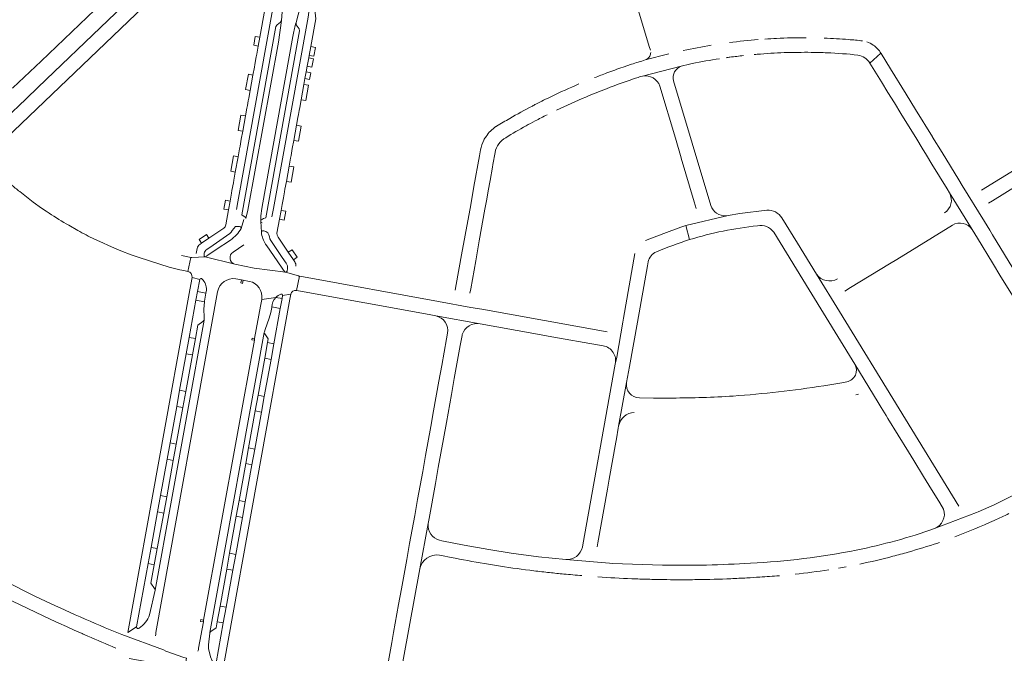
# Model space of a CAD drawing. Header units: metres. Extents: x 166325 to 190320, y 381923 to 404576.
# Tile 432 of 656: x 175992 to 176368, y 389257 to 389499. Entities that reach past the tile are written whole.
import ezdxf

# ---------------------------------------------------------------- set-up
doc = ezdxf.new("R2010")
doc.units = ezdxf.units.M
for name, color, linetype, lineweight in [('B-WE-OG-WATER_MEER-GV', 8, 'Continuous', 18), ('B-WE-VH-VERHARDING_ASFALT-GV', 8, 'Continuous', 18), ('B-WE-VH-VERHARDING_BETON-GV', 8, 'Continuous', 18), ('B-WE-VH-VERHARDING_BETONSTRAATSTEEN-GV', 8, 'Continuous', 18), ('B-WE-VH-VERHARDING_STRAATBAKSTEEN-GV', 8, 'Continuous', 18)]:
    doc.layers.add(name, color=color, linetype=linetype, lineweight=lineweight)

msp = doc.modelspace()

# ---------------------------------------------------------------- linework, layer by layer
at = {"layer": 'B-WE-OG-WATER_MEER-GV', "flags": 128}
for points in [[(176000, 389483.024), (176049.729, 389530.699), (176049.96, 389530.924), (176044.52, 389536.593), (176044.684, 389536.744), (176031.797, 389550.173), (176031.588, 389549.996), (176026.265, 389547.167), (176015.547, 389547.345), (176004.945, 389556.04), (175998.45, 389568.588), (175994.004, 389575.631), (175989.194, 389579.128)], [(175912.155, 389463.15), (175912.194, 389463.203), (175913.363, 389465.189), (175914.727, 389467.042), (175918.399, 389469.836), (175920.297, 389470.751), (175925.479, 389472.099), (175934.407, 389474.199), (175942.038, 389475.591), (175950.366, 389475.019), (175956.207, 389474.721), (175962.422, 389473.851), (175969.705, 389472.583), (175974.279, 389472.061), (175978.754, 389471.812), (175982.408, 389472.16), (175985.394, 389472.512), (175989.28, 389472.747), (176000, 389483.024)]]:
    msp.add_lwpolyline(points, dxfattribs=at)
at = {"layer": 'B-WE-VH-VERHARDING_ASFALT-GV', "flags": 128}
for points in [[(176220.358, 389540.359), (176216.446, 389540.957), (176232.126, 389488.621), (176232.567, 389487.149)], [(176055.818, 389527.673), (176054.784, 389526.671), (176048.627, 389520.75), (176040.281, 389512.743), (176037.483, 389510.059), (176022.502, 389495.689), (176019.744, 389493.043), (176004.861, 389478.766), (176002.052, 389476.071), (175991.102, 389465.567), (175987.886, 389462.482), (175985.861, 389460.544), (175979.198, 389454.167), (175976.842, 389451.913), (175970.573, 389445.914), (175932.172, 389409.164), (175929.807, 389406.9), (175921.301, 389398.76), (175916.829, 389394.481), (175879.388, 389358.649), (175884.427, 389355.753)], [(175986.717, 389453.628), (176059.406, 389523.337), (176064.082, 389525.968)], [(176092.546, 389507.676), (176092.239, 389503.682), (176092.059, 389501.829), (176091.754, 389498.474), (176090.576, 389490.254), (176078.961, 389426.095), (176078.105, 389422.931)], [(176097.316, 389497.705), (176098.108, 389500.622), (176098.612, 389502.379), (176098.82, 389503.158), (176099.057, 389503.929), (176099.324, 389504.69), (176099.62, 389505.44), (176099.945, 389506.178)], [(176097.507, 389458.518), (176098.049, 389461.513), (176098.245, 389462.594), (176098.533, 389464.188), (176098.725, 389465.248), (176099.272, 389468.267), (176100.327, 389474.098), (176100.726, 389476.303), (176101.193, 389478.883), (176101.598, 389481.117), (176102.153, 389484.185), (176102.331, 389485.169), (176102.941, 389488.539), (176104.854, 389499.108), (176104.21, 389504.789), (176100.243, 389505.587)], [(176085.4, 389502.684), (176083.476, 389492.074), (176082.863, 389488.694), (176082.306, 389485.619), (176082.125, 389484.623), (176081.597, 389481.712), (176081.416, 389480.711), (176080.863, 389477.663), (176079.804, 389471.819), (176079.253, 389468.784), (176079.07, 389467.772), (176078.762, 389466.073), (176078.576, 389465.049), (176078.033, 389462.052), (176076.976, 389456.223), (176076.435, 389453.241), (176076.255, 389452.246), (176075.94, 389450.508), (176075.755, 389449.49), (176075.204, 389446.451), (176074.153, 389440.654), (176073.594, 389437.573), (176073.413, 389436.576), (176072.876, 389433.614), (176072.694, 389432.606), (176072.136, 389429.532), (176071.525, 389426.16), (176070.491, 389420.457)], [(176074.619, 389426.392), (176075.147, 389429.272), (176088.33, 389502.46)], [(176102.269, 389501.675), (176101.911, 389499.818), (176088.679, 389426.786), (176088.078, 389423.523)], [(176096.135, 389492.339), (176096.264, 389493.051)], [(176084.107, 389425.823), (176084.402, 389427.454), (176096.135, 389492.339)], [(176239.631, 389485.776), (176230.565, 389483.417)], [(176316.386, 389482.246), (176320.602, 389485.971)], [(176351.649, 389435.521), (176350.345, 389437.639), (176343.896, 389448.118), (176340.288, 389454), (176340.206, 389454.137), (176333.833, 389464.468), (176330.177, 389470.408), (176324.269, 389480.006), (176320.662, 389485.867), (176320.632, 389485.919), (176320.602, 389485.971), (176316.386, 389482.246), (176320.761, 389475.116), (176323.249, 389471.062), (176325.743, 389466.998), (176328.216, 389462.968), (176334.241, 389453.148), (176336.32, 389449.761), (176337.989, 389447.042), (176340.071, 389443.649), (176345.807, 389434.301), (176346.752, 389432.667), (176355.346, 389418.75), (176357.394, 389415.404), (176363.148, 389406.006), (176366.387, 389400.714), (176372.277, 389391.095)], [(176225.41, 389481.76), (176222.13, 389480.658)], [(176227.978, 389476.79), (176228.463, 389476.946), (176228.95, 389477.101), (176229.567, 389477.26), (176244.366, 389481.078)], [(176244.366, 389481.078), (176229.567, 389477.26)], [(176255.639, 389427.846), (176241.396, 389475.507)], [(176236.207, 389473.396), (176242.116, 389453.529), (176244.35, 389446.12), (176244.393, 389445.974), (176249.344, 389429.228), (176250.081, 389426.777)], [(176404.807, 389461.905), (176358.994, 389433.755)], [(176096.86, 389406.373), (176096.315, 389407.179), (176094.371, 389410.053), (176090.47, 389415.82), (176090.127, 389416.526), (176090.051, 389417.329), (176091.017, 389422.663), (176091.626, 389426.028), (176092.041, 389428.321), (176092.487, 389430.789), (176092.9, 389433.07), (176093.083, 389434.077), (176093.628, 389437.087), (176094.689, 389442.949), (176095.23, 389445.942), (176095.411, 389446.939), (176095.726, 389448.681), (176095.91, 389449.694), (176096.455, 389452.709), (176097.507, 389458.518)], [(176173.831, 389458.142), (176173.714, 389458.066), (176173.599, 389457.99)], [(176167.745, 389449.065), (176167.333, 389446.779), (176165.247, 389435.19), (176163.983, 389428.174), (176161.902, 389416.617), (176160.535, 389409.026), (176158.5, 389397.726), (176158.114, 389395.584)], [(176172.287, 389442.447), (176172.473, 389443.486), (176173.296, 389448.09)], [(176361.698, 389428.827), (176363.148, 389429.72), (176383.027, 389441.967), (176386.429, 389444.063), (176398.624, 389451.576)], [(176163.647, 389394.378), (176164.004, 389396.113), (176165.899, 389406.711), (176167.261, 389414.329), (176169.421, 389426.417), (176170.114, 389430.29), (176170.693, 389433.53), (176171.384, 389437.394), (176172.287, 389442.447)], [(176351.649, 389435.521), (176360.056, 389421.783)], [(176413.036, 389335.435), (176408.267, 389343.074), (176405.719, 389347.156), (176405.635, 389347.27), (176403.552, 389350.634), (176397.899, 389359.894), (176394.655, 389365.19), (176394.086, 389366.146), (176388.888, 389374.641), (176385.632, 389379.925), (176383.498, 389383.472), (176379.977, 389389.178), (176376.738, 389394.505), (176373.023, 389400.596), (176370.983, 389403.946), (176367.705, 389409.226), (176363.181, 389416.662), (176362.091, 389418.459), (176360.056, 389421.783), (176351.649, 389435.521)], [(175997.046, 389429.197), (176000.23, 389426.896), (176001.994, 389425.684), (176003.058, 389424.974)], [(176355.346, 389418.75), (176346.752, 389432.667)], [(176277.041, 389426.092), (176266.698, 389424.814), (176262.28, 389424.111), (176246.141, 389420.253), (176247.561, 389414.848)], [(176076.323, 389419.072), (176076.332, 389419.072), (176077.422, 389422.578)], [(176084.102, 389417.629), (176084.097, 389417.732), (176083.893, 389421.742), (176083.885, 389421.936)], [(176083.893, 389421.742), (176084.097, 389417.732)], [(176246.645, 389420.422), (176246.141, 389420.253), (176262.28, 389424.111), (176261.439, 389423.977)], [(176304.763, 389387.445), (176296.037, 389401.61), (176288.757, 389413.457), (176282.792, 389423.163)], [(176010.603, 389420.314), (176014.037, 389418.341)], [(176069.716, 389419.264), (176064.077, 389415.394), (176061.274, 389413.47), (176060.573, 389412.989)], [(176063.251, 389411.112), (176065.644, 389412.771), (176072.013, 389417.188), (176072.589, 389417.741), (176072.884, 389418.375), (176074.207, 389419.844), (176075.806, 389419.803), (176076.111, 389419.795)], [(176247.561, 389414.848), (176246.141, 389420.253), (176244.259, 389419.623), (176237.661, 389417.203), (176230.736, 389414.546)], [(176306.757, 389395.185), (176309.022, 389396.574), (176323.867, 389405.671), (176326.596, 389407.331), (176347.872, 389420.382)], [(176020.4, 389415.049), (176022.463, 389414.094), (176026.896, 389412.107), (176030.458, 389410.613), (176034.411, 389409.083), (176037.413, 389408.034), (176048.891, 389404.342)], [(176072.327, 389414.709), (176066.856, 389411.025), (176063.698, 389408.899), (176062.919, 389408.376)], [(176087.201, 389415.887), (176087.373, 389415.143), (176087.733, 389414.491), (176092.08, 389408.063), (176093.586, 389405.836), (176094.005, 389404.872), (176094.01, 389404.764), (176094.057, 389403.842), (176093.926, 389402.849)], [(176279.647, 389417.69), (176293.206, 389395.65), (176310.607, 389367.312), (176319.468, 389352.736), (176320.705, 389350.722), (176322.563, 389347.698), (176323.245, 389346.586), (176331.047, 389333.884), (176333.128, 389330.496), (176336.819, 389324.487), (176338.881, 389321.131), (176343.048, 389314.346), (176344.48, 389312.015)], [(176059.6, 389411.508), (176059.217, 389409.542)], [(176073.278, 389410.109), (176077.458, 389412.908)], [(176093.052, 389402.578), (176092.546, 389403.237), (176092.3, 389403.592), (176090.135, 389406.716), (176086.158, 389412.456), (176085.733, 389413.07)], [(176052.915, 389403.326), (176054.473, 389403.028), (176056.03, 389402.731), (176057.108, 389408.036), (176055.504, 389408.365), (176053.576, 389408.815)], [(176057.108, 389408.036), (176056.03, 389402.731)], [(176098.287, 389401.026), (176093.303, 389402.427), (176081.394, 389404.021), (176073.93, 389405.438), (176062.608, 389408.321), (176057.498, 389408.037)], [(176057.498, 389408.037), (176062.608, 389408.321)], [(176062.608, 389408.321), (176073.93, 389405.438)], [(176226.624, 389409.557), (176222.35, 389384.823), (176222.087, 389383.304), (176219.742, 389370.012), (176219.168, 389367.376), (176206.771, 389298.415), (176206.609, 389297.516)], [(176081.394, 389404.021), (176093.303, 389402.427)], [(176223.505, 389360.274), (176224.616, 389366.404), (176227.635, 389383.383), (176231.465, 389404.809), (176231.743, 389406.364)], [(176057.657, 389400.45), (176060.564, 389399.669)], [(176074.335, 389399.898), (176076.522, 389399.491), (176077.1, 389399.384), (176079.535, 389398.931)], [(176093.303, 389402.427), (176098.287, 389401.026)], [(176097.548, 389395.496), (176098.606, 389400.924)], [(176168.279, 389388.31), (176163.99, 389388.961), (176151.738, 389391.292), (176100.209, 389400.627), (176098.606, 389400.924), (176097.548, 389395.496), (176099.075, 389395.217), (176148.156, 389386.241), (176150.644, 389385.784), (176167.594, 389382.743), (176188.039, 389379.057), (176194.932, 389377.814), (176212.404, 389374.664), (176213.97, 389374.382)], [(176296.037, 389401.61), (176304.763, 389387.445)], [(176063.109, 389395.587), (176062.901, 389394.4), (176062.359, 389391.314), (176062.348, 389391.146), (176062.161, 389388.306), (176062.306, 389385.302), (176062.209, 389384.095), (176043.527, 389281.059), (176041.398, 389271.67)], [(176043.815, 389264.885), (176067.375, 389394.966)], [(176089.609, 389392.759), (176084.242, 389392.056), (176083.783, 389389.52), (176081.526, 389377.057), (176081.426, 389376.501), (176062.062, 389269.589), (176061.962, 389269.018), (176060.143, 389258.961), (176060.037, 389258.374)], [(176084.242, 389392.056), (176089.609, 389392.759)], [(176092.182, 389393.508), (176095.31, 389393.984)], [(176085.194, 389379.391), (176085.277, 389379.695), (176085.527, 389380.612), (176087.131, 389384.836), (176087.653, 389386.981), (176088.029, 389388.942), (176088.032, 389389.043), (176088.037, 389389.144)], [(176151.738, 389391.292), (176163.99, 389388.961), (176168.279, 389388.31)], [(176216.041, 389379.679), (176168.279, 389388.31)], [(176167.594, 389382.743), (176150.644, 389385.784)], [(176350.33, 389313.139), (176304.763, 389387.445)], [(176219.269, 389367.935), (176219.168, 389367.376), (176219.742, 389370.012), (176222.087, 389383.304)], [(176065.891, 389253.095), (176065.26, 389254.136), (176064.667, 389255.673), (176063.969, 389258.822), (176063.934, 389260.145), (176064.449, 389264.661), (176064.483, 389264.851), (176085.194, 389379.391)], [(176155.197, 389379.117), (176154.813, 389376.992), (176152.972, 389366.818), (176151.879, 389360.772), (176149.853, 389349.572), (176148.76, 389343.531), (176146.752, 389332.426), (176145.661, 389326.398), (176143.72, 389315.666), (176142.626, 389309.617), (176140.673, 389298.82), (176139.58, 389292.779), (176137.559, 389281.602), (176136.461, 389275.534), (176134.533, 389264.871), (176133.849, 389261.09), (176129.935, 389239.453), (176129.437, 389236.699)], [(176148.104, 389308.404), (176150.517, 389321.774), (176151.619, 389327.881), (176153.6, 389338.857), (176154.709, 389345.003), (176156.637, 389355.687), (176157.747, 389361.835), (176160.021, 389374.435), (176160.719, 389378.306), (176160.769, 389378.582)], [(176319.468, 389352.736), (176310.607, 389367.312)], [(176212.232, 389297.575), (176212.523, 389299.105), (176216.177, 389319.604), (176216.859, 389323.434), (176219.37, 389337.52), (176219.599, 389338.808), (176220.336, 389342.942), (176220.462, 389343.682), (176223.505, 389360.274)], [(176223.505, 389360.274), (176220.462, 389343.682)], [(176307.572, 389360.576), (176305.649, 389360.253), (176298.774, 389359.098)], [(176240.956, 389354.391), (176233.824, 389354.371), (176228.381, 389354.438)], [(176311.003, 389355.635), (176311.993, 389355.858)], [(176378.328, 389320.954), (176378.08, 389320.832), (176370.989, 389317.165), (176363.745, 389313.678), (176357.688, 389310.982), (176357.104, 389310.756), (176341.067, 389304.547)], [(175996.054, 389279.572), (175978.443, 389288.455), (175963.702, 389296.475), (175952.616, 389302.858), (175944.835, 389307.558), (175930.417, 389316.332)], [(176341.067, 389304.547), (176357.104, 389310.756)], [(176134.885, 389235.83), (176136.473, 389244.651), (176144.539, 389289.249), (176147.73, 389306.477), (176148.104, 389308.404)], [(176147.73, 389306.477), (176144.539, 389289.249)], [(176237.254, 389290.626), (176218.166, 389291.302), (176217.024, 389291.393), (176200.304, 389292.728), (176189.938, 389293.826), (176179.434, 389295.191), (176170.926, 389296.556), (176161.495, 389298.242), (176152.995, 389299.911), (176152.094, 389300.088)], [(176342.248, 389299.065), (176342.592, 389299.185), (176342.936, 389299.306)], [(176152.083, 389294.426), (176152.814, 389294.285), (176156.497, 389293.575)], [(176200.304, 389292.728), (176217.024, 389291.393)], [(176015.636, 389264.496), (176016.049, 389264.314), (176016.461, 389264.133)], [(176033.667, 389255.049), (176044.333, 389253.098), (176045.774, 389252.594), (176054.489, 389249.456), (176055.54, 389255.132), (176054.462, 389255.353), (176047.593, 389257.803), (176046.789, 389258.244), (176030.774, 389264.099), (176026.353, 389265.89)], [(176030.774, 389264.099), (176046.789, 389258.244)], [(176036.487, 389267.013), (176033.075, 389264.967)], [(176027.157, 389259.551), (176028.579, 389258.958)]]:
    msp.add_lwpolyline(points, dxfattribs=at)
at = {"layer": 'B-WE-VH-VERHARDING_ASFALT-GV'}
for points in [[(176273.745, 389491.208, 0.012559), (176262.743, 389490.068)], [(176280.76, 389491.662, 0.0049387), (176276.285, 389491.39)], [(176292.016, 389491.92, 0.013505), (176280.76, 389491.662)], [(176308.22, 389491.22, 0.0108921), (176298.953, 389491.775)], [(176313.546, 389490.713, 0.0058037), (176308.22, 389491.22)], [(176317.664, 389489.113, 0.0709607), (176315.138, 389490.346)], [(176232.693, 389486.317, -0.1250782), (176232.341, 389484.876)], [(176255.837, 389489.058, 0.0125274), (176245.116, 389487.032)], [(176272.139, 389485.47, -0.0023907), (176274.666, 389485.666)], [(176274.666, 389485.666, -0.0174729), (176284.913, 389486.251)], [(176284.913, 389486.251, -0.0062533), (176288.912, 389486.286)], [(176288.912, 389486.286, -0.0119979), (176293.914, 389486.332)], [(176293.914, 389486.332, -0.0071803), (176300.041, 389486.16)], [(176300.041, 389486.16, -0.0148308), (176311.769, 389485.292)], [(176320.602, 389485.971, 0.1101947), (176317.664, 389489.113)], [(176230.565, 389483.417, 0.0075917), (176225.41, 389481.76)], [(176232.341, 389484.876, -0.198211), (176230.565, 389483.417)], [(176244.366, 389481.078, -0.010484), (176248.56, 389482.029)], [(176248.56, 389482.029, -0.0134138), (176258.947, 389483.906)], [(176261.551, 389484.287, -0.0014968), (176262.952, 389484.477)], [(176262.952, 389484.477, -0.0063312), (176268.166, 389485.094)], [(176311.769, 389485.292, -0.2212314), (176316.386, 389482.246)], [(176215.975, 389478.452, 0.0030494), (176211.313, 389476.67)], [(176222.13, 389480.658, 0.0058539), (176215.975, 389478.452)], [(176241.396, 389475.507, -0.3787143), (176244.366, 389481.078)], [(176205.267, 389474.25, 0.0103662), (176194.817, 389469.496)], [(176215.771, 389472.427, -0.015863), (176227.978, 389476.79)], [(176229.567, 389477.26, -0.3789799), (176236.207, 389473.396)], [(176207.921, 389469.26, -0.0080513), (176215.771, 389472.427)], [(176194.817, 389469.496, 0.006467), (176188.875, 389466.536)], [(176196.725, 389464.24, -0.0096988), (176207.921, 389469.26)], [(176187.533, 389465.841, 0.0095771), (176178.876, 389461.107)], [(176188.875, 389466.536, 0.0023713), (176187.533, 389465.841)], [(176178.876, 389461.107, 0.0054498), (176173.831, 389458.142)], [(176185.123, 389458.275, -0.0046154), (176188.62, 389460.169)], [(176188.62, 389460.169, -0.0057205), (176193.143, 389462.494)], [(176173.599, 389457.99, 0.0983102), (176169.838, 389454.234)], [(176177.369, 389453.762, -0.0104942), (176185.123, 389458.275)], [(176168.998, 389452.799, 0.0726563), (176167.745, 389449.065)], [(176169.838, 389454.234, 0.0304323), (176168.998, 389452.799)], [(176173.296, 389448.09, -0.2236258), (176177.369, 389453.762)], [(175988.506, 389435.891, 0.0021414), (175991.844, 389433.174)], [(175991.844, 389433.174, 0.0109965), (175997.046, 389429.197)], [(176346.752, 389432.667, -0.3891475), (176344.873, 389425.037)], [(176083.885, 389421.936, -0.0475349), (176084.107, 389425.823)], [(176261.439, 389423.977, -0.3481961), (176255.639, 389427.846)], [(176282.792, 389423.163, 0.2742844), (176277.041, 389426.092)], [(176003.058, 389424.974, 0.0164593), (176010.603, 389420.314)], [(176084.414, 389421.266, -0.3299968), (176083.893, 389421.742)], [(176014.037, 389418.341, 0.0176694), (176020.4, 389415.049)], [(176070.491, 389420.457, -0.1913449), (176069.716, 389419.264)], [(176076.323, 389419.072, -0.1176163), (176072.327, 389414.709)], [(176076.111, 389419.795, -0.3708333), (176076.323, 389419.072)], [(176084.097, 389417.732, -0.3497806), (176084.52, 389418.216)], [(176084.52, 389418.216, -0.0405449), (176084.988, 389418.199)], [(176084.988, 389418.199, -0.3520353), (176087.201, 389415.887)], [(176247.561, 389414.848, -0.0491672), (176273.454, 389420.107)], [(176273.454, 389420.107, -0.307579), (176279.647, 389417.69)], [(176347.872, 389420.382, -0.390477), (176355.346, 389418.75)], [(176085.733, 389413.07, -0.1143822), (176084.102, 389417.629)], [(176234.912, 389410.17, -0.0249856), (176247.561, 389414.848)], [(176060.573, 389412.989, 0.1578135), (176059.6, 389411.508)], [(176062.236, 389408.907, -0.1663118), (176062.626, 389410.457)], [(176062.626, 389410.457, -0.0922102), (176063.251, 389411.112)], [(176057.498, 389408.037, -0.0524135), (176057.108, 389408.036)], [(176062.608, 389408.321, -0.4468513), (176062.236, 389408.907)], [(176073.93, 389405.438, -0.6260349), (176073.278, 389410.109)], [(176231.743, 389406.364, -0.2451248), (176234.912, 389410.17)], [(176048.891, 389404.342, 0.0282425), (176052.915, 389403.326)], [(176093.926, 389402.849, -0.4483934), (176093.303, 389402.427)], [(176097.286, 389404.707, 0.1356847), (176096.86, 389406.373)], [(176056.03, 389402.731, -0.38297), (176057.657, 389400.45)], [(176060.564, 389399.669, -0.5693511), (176061.416, 389399.858)], [(176061.416, 389399.858, -0.2230715), (176063.109, 389395.587)], [(176067.375, 389394.966, -0.4058051), (176074.335, 389399.898)], [(176093.303, 389402.427, -0.158435), (176093.052, 389402.578)], [(176098.606, 389400.924, -0.0446901), (176098.287, 389401.026)], [(176303.959, 389399.928, -0.3908273), (176296.037, 389401.61)], [(176079.535, 389398.931, -0.401867), (176084.242, 389392.056)], [(176095.31, 389393.984, -0.3848679), (176097.548, 389395.496)], [(176088.037, 389389.144, -0.1775755), (176089.609, 389392.759)], [(176089.609, 389392.759, -0.1005124), (176091.49, 389394.067)], [(176091.49, 389394.067, -0.5732065), (176092.182, 389393.508)], [(176150.644, 389385.784, -0.4057096), (176155.197, 389379.117)], [(176160.769, 389378.582, -0.374787), (176167.594, 389382.743)], [(176213.97, 389374.382, -0.4323168), (176219.269, 389367.935)], [(176310.607, 389367.312, -0.5159009), (176307.572, 389360.576)], [(176228.381, 389354.438, -0.4567633), (176223.505, 389360.274)], [(176298.774, 389359.098, -0.0222033), (176264.167, 389355.167)], [(176264.167, 389355.167, -0.015078), (176240.956, 389354.391)], [(176220.462, 389343.682, -0.3439483), (176226.428, 389348.922)], [(176344.48, 389312.015, -0.4000183), (176341.067, 389304.547)], [(176363.84, 389307.668, 0.0059944), (176369.461, 389310.28)], [(176152.094, 389300.088, -0.365607), (176147.73, 389306.477)], [(176348.804, 389301.446, 0.0154296), (176363.84, 389307.668)], [(176341.067, 389304.547, -0.0345194), (176311.177, 389296.355)], [(176330.967, 389295.577, 0.0113321), (176342.248, 389299.065)], [(176144.539, 389289.249, -0.3909238), (176152.083, 389294.426)], [(176206.609, 389297.516, -0.3675467), (176200.304, 389292.728)], [(176311.177, 389296.355, -0.037485), (176270.789, 389291.381)], [(176312.496, 389291.019, 0.0122965), (176325.153, 389293.991)], [(176325.153, 389293.991, 0.0061125), (176330.967, 389295.577)], [(176156.497, 389293.575, 0.0080973), (176169.258, 389291.2)], [(176169.258, 389291.2, 0.0042892), (176175.312, 389290.22)], [(176175.312, 389290.22, 0.0080597), (176188.122, 389288.455)], [(176270.789, 389291.381, -0.0198897), (176237.254, 389290.626)], [(175968.896, 389287.31, 0.0196462), (176015.636, 389264.496)], [(176188.122, 389288.455, 0.0045248), (176194.112, 389287.772)], [(176194.112, 389287.772, 0.0040669), (176199.541, 389287.23)], [(176199.541, 389287.23, 0.004199), (176206.477, 389286.605)], [(176274.342, 389286.055, 0.0073471), (176281.81, 389286.582)], [(176287.818, 389287.161, 0.0123292), (176300.633, 389288.865)], [(176304.397, 389289.488, 0.0027245), (176307.306, 389290.008)], [(176212.571, 389286.143, 0.0072693), (176225.516, 389285.433)], [(176225.516, 389285.433, 0.0041188), (176231.587, 389285.226)], [(176231.587, 389285.226, 0.0035278), (176237.549, 389285.101)], [(176237.549, 389285.101, 0.0038753), (176242.97, 389285.048)], [(176242.97, 389285.048, 0.0042417), (176250.514, 389285.086)], [(176250.514, 389285.086, 0.0075565), (176263.348, 389285.447)], [(176263.348, 389285.447, 0.0034851), (176269.373, 389285.746)], [(176269.373, 389285.746, 0.0034205), (176274.342, 389286.055)], [(176026.353, 389265.89, -0.0119666), (175996.054, 389279.572)], [(176041.398, 389271.67, -0.1696916), (176037.467, 389266.599)], [(176016.461, 389264.133, 0.0044686), (176027.157, 389259.551)], [(176037.467, 389266.599, -0.7210498), (176036.487, 389267.013)], [(176043.736, 389263.659, -0.0480298), (176043.815, 389264.885)], [(176060.037, 389258.374, -0.0338681), (176059.827, 389257.751)]]:
    msp.add_lwpolyline(points, format="xyb", dxfattribs=at)
at = {"layer": 'B-WE-VH-VERHARDING_ASFALT-GV', "flags": 128}
for points in [[(176049.238, 389337.265), (176051.768, 389351.208), (176052.887, 389357.369), (176055.413, 389371.29), (176056.541, 389377.501), (176059.119, 389391.709), (176059.724, 389395.04), (176060.564, 389399.669), (176057.657, 389400.45), (176056.783, 389395.667), (176033.075, 389264.967), (176036.487, 389267.013), (176040.879, 389291.213), (176042.005, 389297.413), (176044.458, 389310.933), (176045.589, 389317.161), (176048.117, 389331.09)], [(176095.31, 389393.984), (176092.182, 389393.508), (176091.973, 389392.356), (176091.285, 389388.556), (176088.855, 389375.133), (176087.773, 389369.152), (176085.214, 389355.019), (176084.133, 389349.046), (176081.568, 389334.882), (176080.49, 389328.929), (176077.925, 389314.757), (176076.851, 389308.827), (176074.286, 389294.66), (176073.21, 389288.714), (176070.652, 389274.587), (176069.565, 389268.58), (176066.781, 389253.27), (176069.792, 389252.643), (176095.004, 389392.15)]]:
    msp.add_lwpolyline(points, close=True, dxfattribs=at)
at = {"layer": 'B-WE-VH-VERHARDING_BETON-GV', "flags": 128}
for points in [[(176077.1, 389399.384), (176076.522, 389399.491), (176076.238, 389398.305), (176076.952, 389398.158)], [(176081.526, 389377.057), (176080.606, 389377.271), (176080.48, 389376.579), (176081.426, 389376.501)], [(176062.062, 389269.589), (176061.028, 389269.82), (176060.903, 389269.138), (176061.962, 389269.018)]]:
    msp.add_lwpolyline(points, close=True, dxfattribs=at)
at = {"layer": 'B-WE-VH-VERHARDING_BETONSTRAATSTEEN-GV', "flags": 128}
for points in [[(176091.754, 389498.474), (176091.38, 389497.788), (176090.133, 389496.776), (176089.623, 389496.135), (176076.586, 389424.365), (176077.964, 389423.383)], [(176078.105, 389422.931), (176078.961, 389426.095), (176090.576, 389490.254), (176091.754, 389498.474)], [(176098.675, 389494.522), (176098.526, 389495.269), (176097.426, 389496.86), (176097.316, 389497.705)], [(176096.264, 389493.051), (176096.135, 389492.339), (176084.402, 389427.454), (176084.107, 389425.823)], [(176084.177, 389422.383), (176084.965, 389422.871), (176085.783, 389423.147), (176098.675, 389494.522)], [(176088.037, 389389.144), (176091.285, 389388.556), (176091.973, 389392.356)], [(176091.973, 389392.356), (176089.609, 389392.759)]]:
    msp.add_lwpolyline(points, dxfattribs=at)
at = {"layer": 'B-WE-VH-VERHARDING_BETONSTRAATSTEEN-GV'}
for points in [[(176097.316, 389497.705, 0.0189343), (176096.264, 389493.051)], [(176077.964, 389423.383, -0.2492153), (176078.105, 389422.931)]]:
    msp.add_lwpolyline(points, format="xyb", dxfattribs=at)
at = {"layer": 'B-WE-VH-VERHARDING_BETONSTRAATSTEEN-GV', "flags": 128}
for points in [[(176083.476, 389492.074), (176081.763, 389492.372), (176081.153, 389489.013), (176082.863, 389488.694)], [(176080.863, 389477.663), (176079.148, 389477.968), (176078.089, 389472.136), (176079.804, 389471.819)], [(176102.983, 389478.569), (176101.193, 389478.883), (176100.726, 389476.303), (176102.516, 389475.991)], [(176102.109, 389473.748), (176100.327, 389474.098), (176099.272, 389468.267), (176101.058, 389467.944)], [(176078.033, 389462.052), (176076.317, 389462.374), (176075.26, 389456.555), (176076.976, 389456.223)], [(176099.288, 389458.176), (176097.507, 389458.518), (176096.455, 389452.709), (176098.239, 389452.383)], [(176075.204, 389446.451), (176073.484, 389446.771), (176072.432, 389440.975), (176074.153, 389440.654)], [(176096.464, 389442.587), (176094.689, 389442.949), (176093.628, 389437.087), (176095.412, 389436.78)], [(176072.136, 389429.532), (176070.415, 389429.866), (176069.803, 389426.493), (176071.525, 389426.16)], [(176093.401, 389425.678), (176091.626, 389426.028), (176091.017, 389422.663), (176092.792, 389422.318)], [(176064.077, 389415.394), (176063.107, 389416.839), (176060.31, 389414.911), (176061.274, 389413.47)], [(176095.794, 389411.006), (176094.371, 389410.053), (176096.315, 389407.179), (176097.732, 389408.159)], [(176062.901, 389394.4), (176059.724, 389395.04), (176059.119, 389391.709), (176062.348, 389391.146), (176062.359, 389391.314)], [(176062.209, 389384.095), (176061.795, 389383.598), (176059.881, 389382.259), (176058.938, 389377.074), (176057.805, 389370.848), (176055.275, 389356.947), (176054.147, 389350.748), (176051.616, 389336.835), (176050.482, 389330.607), (176047.952, 389316.702), (176046.819, 389310.478), (176044.371, 389297.021), (176043.236, 389290.784), (176041.956, 389283.75), (176043.301, 389281.685), (176043.527, 389281.059)], [(176058.938, 389377.074), (176056.541, 389377.501), (176055.413, 389371.29), (176057.805, 389370.848)], [(176078.123, 389329.36), (176079.208, 389335.366), (176081.763, 389349.506), (176082.844, 389355.489), (176085.393, 389369.598), (176086.477, 389375.597), (176086.72, 389376.943), (176085.427, 389378.844), (176085.194, 389379.391), (176064.483, 389264.851), (176064.836, 389265.271), (176066.793, 389266.65), (176067.223, 389269.032), (176068.304, 389275.015), (176070.855, 389289.135), (176071.938, 389295.125), (176074.49, 389309.253), (176075.571, 389315.234)], [(176088.855, 389375.133), (176086.477, 389375.597), (176085.393, 389369.598), (176087.773, 389369.152)], [(176055.275, 389356.947), (176052.887, 389357.369), (176051.768, 389351.208), (176054.147, 389350.748)], [(176085.214, 389355.019), (176082.844, 389355.489), (176081.763, 389349.506), (176084.133, 389349.046)], [(176051.616, 389336.835), (176049.238, 389337.265), (176048.117, 389331.09), (176050.482, 389330.607)], [(176081.568, 389334.882), (176079.208, 389335.366), (176078.123, 389329.36), (176080.49, 389328.929)], [(176047.952, 389316.702), (176045.589, 389317.161), (176044.458, 389310.933), (176046.819, 389310.478)], [(176077.925, 389314.757), (176075.571, 389315.234), (176074.49, 389309.253), (176076.851, 389308.827)], [(176044.371, 389297.021), (176042.005, 389297.413), (176040.879, 389291.213), (176043.236, 389290.784)], [(176074.286, 389294.66), (176071.938, 389295.125), (176070.855, 389289.135), (176073.21, 389288.714)], [(176070.652, 389274.587), (176068.304, 389275.015), (176067.223, 389269.032), (176069.565, 389268.58)]]:
    msp.add_lwpolyline(points, close=True, dxfattribs=at)
at = {"layer": 'B-WE-VH-VERHARDING_STRAATBAKSTEEN-GV', "flags": 128}
for points in [[(176104.726, 389488.193), (176102.941, 389488.539), (176102.331, 389485.169), (176104.114, 389484.815)], [(176103.936, 389483.831), (176102.153, 389484.185), (176101.598, 389481.117), (176103.374, 389480.728)]]:
    msp.add_lwpolyline(points, close=True, dxfattribs=at)

doc.saveas('drawing.dxf')
